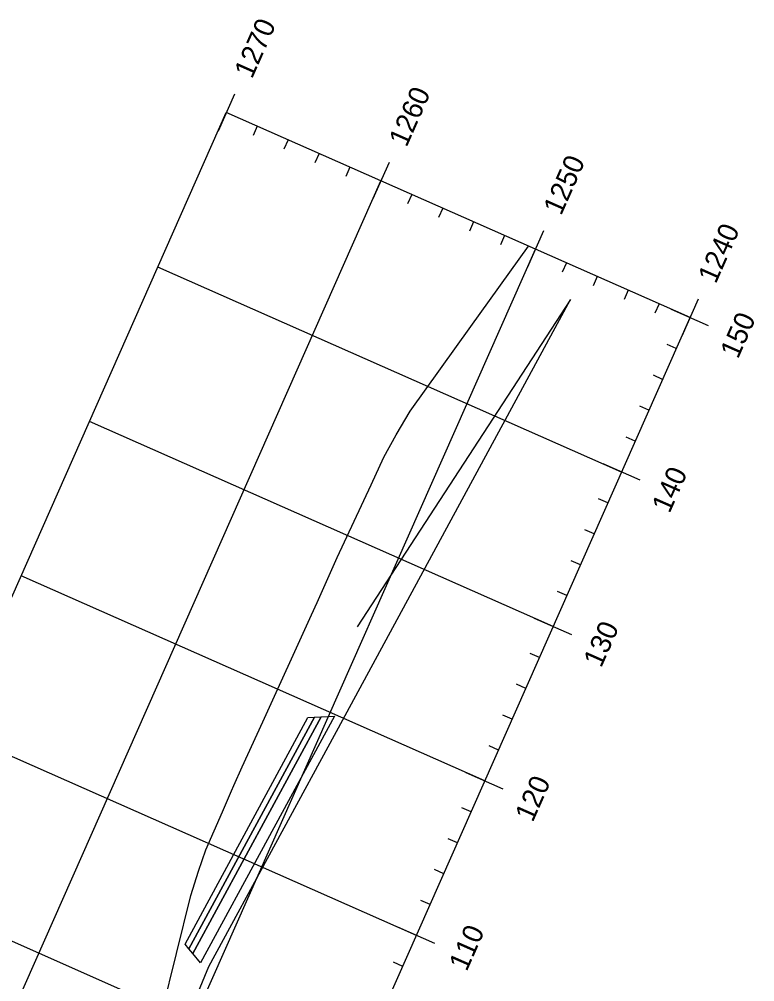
# Model space of a CAD drawing. Extents: x 658976 to 668726, y 639543 to 647196.
# Drawn here: x 662937.6 to 663155.2, y 643285.7 to 643570.6 of the extents above; entities that cross this region are included whole.
import ezdxf

# ---------------------------------------------------------------- set-up
doc = ezdxf.new("R2010")
doc.units = 0
for name, color, linetype in [('R_Axis', 7, 'Continuous'), ('R_Axis Annot', 7, 'Continuous'), ('R_Exist Surface', 7, 'Continuous'), ('R_Fin Surface', 7, 'Continuous'), ('R_Grid', 7, 'Continuous'), ('R_Proposed Const Limits', 7, 'Continuous'), ('R_Sub Surface', 7, 'Continuous')]:
    doc.layers.add(name, color=color, linetype=linetype)

msp = doc.modelspace()

# ---------------------------------------------------------------- linework, layer by layer
at = {"layer": 'R_Axis'}
for p, q in [((663001.28, 643548.49), (662996.42, 643537.52)), ((663136.02, 643482.31), (662998.85, 643543.01)), ((663007.99, 643538.96), (663006.78, 643536.22)), ((663017.14, 643534.91), (663015.92, 643532.17)), ((663026.28, 643530.87), (663025.07, 643528.12)), ((663035.43, 643526.82), (663034.21, 643524.08)), ((663047, 643528.26), (663042.14, 643517.29)), ((663053.71, 643518.73), (663052.5, 643515.98)), ((663062.86, 643514.68), (663061.65, 643511.94)), ((663072, 643510.63), (663070.79, 643507.89)), ((663081.15, 643506.59), (663079.93, 643503.84)), ((663092.72, 643508.03), (663087.87, 643497.05)), ((663099.44, 643498.49), (663098.22, 643495.75)), ((663108.58, 643494.45), (663107.37, 643491.7)), ((663117.73, 643490.4), (663116.51, 643487.66)), ((663126.87, 643486.35), (663125.66, 643483.61)), ((663138.44, 643487.79), (663133.59, 643476.82)), ((663141.5, 643479.88), (663130.53, 643484.74)), ((662832.51, 642796.46), (663136.02, 643482.31)), ((663131.97, 643473.16), (663129.23, 643474.38)), ((663127.92, 643464.02), (663125.18, 643465.23)), ((663123.88, 643454.87), (663121.13, 643456.09)), ((663119.83, 643445.73), (663117.09, 643446.94)), ((663121.27, 643434.16), (663110.3, 643439.01)), ((663111.74, 643427.44), (663108.99, 643428.65)), ((663107.69, 643418.3), (663104.95, 643419.51)), ((663103.64, 643409.15), (663100.9, 643410.36)), ((663099.6, 643400.01), (663096.85, 643401.22)), ((663101.04, 643388.43), (663090.06, 643393.29)), ((663091.5, 643381.72), (663088.76, 643382.93)), ((663087.46, 643372.57), (663084.71, 643373.79)), ((663083.41, 643363.43), (663080.67, 643364.64)), ((663079.36, 643354.28), (663076.62, 643355.5)), ((663080.8, 643342.71), (663069.83, 643347.57)), ((663071.27, 643335.99), (663068.53, 643337.21)), ((663067.22, 643326.85), (663064.48, 643328.06)), ((663063.18, 643317.7), (663060.43, 643318.92)), ((663059.13, 643308.56), (663056.39, 643309.77)), ((663060.57, 643296.99), (663049.6, 643301.84)), ((663051.04, 643290.27), (663048.29, 643291.48))]:
    msp.add_line(p, q, dxfattribs=at)
at = {"layer": 'R_Exist Surface'}
msp.add_lwpolyline([(662979.84, 643276.94), (662988.36, 643311.22), (662990.65, 643318.41), (662992.79, 643324.79), (662997.69, 643336), (663000.42, 643342.23), (663001.11, 643343.82), (663003.55, 643349.31), (663009.67, 643362.65), (663024.1, 643394.34), (663025.71, 643397.97), (663031.65, 643411.27), (663041.66, 643432.82), (663045.47, 643441.03), (663049.09, 643447.59), (663053.21, 643454.59), (663071.16, 643479.69), (663088.23, 643503.45)], dxfattribs=at)
at = {"layer": 'R_Fin Surface'}
msp.add_lwpolyline([(662987.79, 643295.46), (663024.97, 643364.06), (663026.92, 643364.16), (662988.93, 643294.07)], close=True, dxfattribs=at)
at = {"layer": 'R_Grid'}
for p, q in [((662695.34, 642857.16), (662998.85, 643543.01)), ((663136.02, 643482.31), (662998.85, 643543.01)), ((662741.07, 642836.93), (663044.57, 643522.77)), ((662786.79, 642816.69), (663090.29, 643502.54)), ((663115.78, 643436.58), (662978.61, 643497.28)), ((662832.51, 642796.46), (663136.02, 643482.31)), ((663095.55, 643390.86), (662958.38, 643451.56)), ((663075.32, 643345.14), (662938.15, 643405.84)), ((663055.08, 643299.41), (662917.91, 643360.12)), ((663034.85, 643253.69), (662897.68, 643314.39))]:
    msp.add_line(p, q, dxfattribs=at)
at = {"layer": 'R_Proposed Const Limits'}
msp.add_lwpolyline([(663023.02, 643363.95), (663024.97, 643364.06), (662987.79, 643295.46), (662986.65, 643296.86)], close=True, dxfattribs=at)
at = {"layer": 'R_Sub Surface'}
msp.add_lwpolyline([(662985.67, 643270.93), (662993.7, 643290.18), (663033.31, 643363.27), (663100.7, 643487.64), (663037.56, 643390.79)], dxfattribs=at)
msp.add_lwpolyline([(662988.93, 643294.07), (663026.92, 643364.16), (663030.83, 643364.37), (662991.21, 643291.28)], close=True, dxfattribs=at)

# ---------------------------------------------------------------- texts
at = {"layer": 'R_Axis Annot'}
for s, p in [('1270', (663006.45, 643552.77)), ('1260', (663052.17, 643532.53)), ('1250', (663097.89, 643512.3)), ('1240', (663143.62, 643492.07)), ('150', (663150.19, 643469.86)), ('140', (663129.96, 643424.14)), ('130', (663109.73, 643378.42)), ('120', (663089.49, 643332.69)), ('110', (663069.95, 643288.52))]:
    msp.add_text(s, height=6, rotation=66.1295, dxfattribs=at).set_placement(p)

doc.saveas('drawing.dxf')
